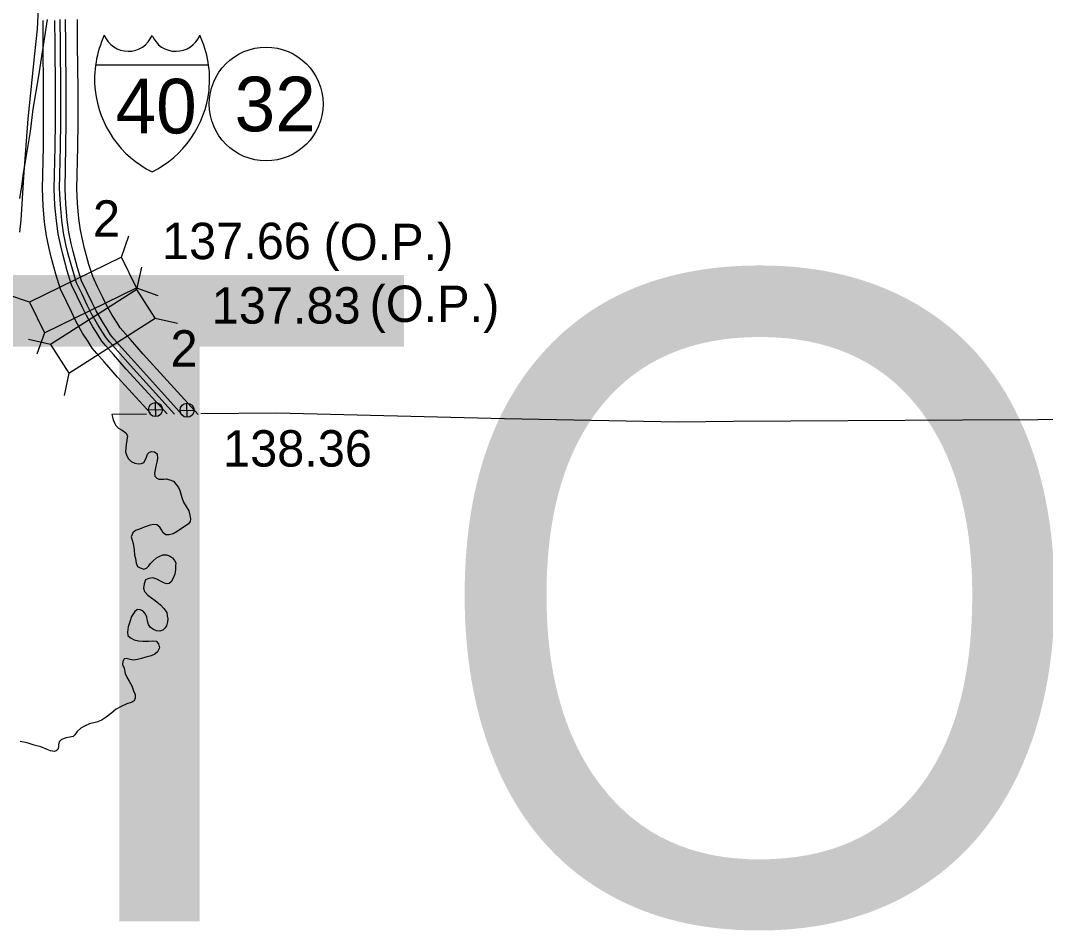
# Model space of a CAD drawing. Extents: x 31699 to 244310, y -8841 to 11474.
# Drawn here: x 103747 to 104540, y -354 to 350 of the extents above; entities that cross this region are included whole.
import ezdxf

# ---------------------------------------------------------------- set-up
doc = ezdxf.new("R2010")
doc.units = 0
for name, color, linetype in [('B_Logo', 7, 'Continuous'), ('Level 21', 7, 'Continuous'), ('New Level (0)', 7, 'Continuous'), ('R_Border', 7, 'Continuous'), ('R_Border Notes', 7, 'Continuous'), ('R_Logo', 7, 'Continuous'), ('R_No Plot', 7, 'Continuous'), ('R_XS_EARTHWORK_STAGE1', 7, 'Continuous'), ('R_XS_EARTHWORK_STAGE2', 7, 'Continuous'), ('S_WALL', 7, 'Continuous'), ('S_WALL_ANNOT', 7, 'Continuous')]:
    doc.layers.add(name, color=color, linetype=linetype)

msp = doc.modelspace()

# ---------------------------------------------------------------- linework, layer by layer
at = {"layer": 'B_Logo'}
for points in [[(103768.04, 351.3), (103761.18, 307.6), (103756.93, 281.73), (103754.71, 264.51), (103751.49, 244.41), (103749.51, 232.34), (103748.16, 222.36), (103746.61, 212.64)], [(103866.47, 45.97), (103832.32, 83.49), (103822.44, 94.79), (103816.44, 101.56), (103813.71, 104.85), (103810.89, 109.28), (103806.84, 115.55), (103802.08, 124.01), (103799.03, 130.3), (103794.94, 138.71), (103790.77, 147.52), (103787.51, 157.95), (103784, 170.78), (103782.49, 177.03), (103780.58, 186.08), (103779.27, 195.82), (103778.18, 207.96), (103777.62, 220.24), (103778.35, 252.73), (103778.59, 271.92), (103778.52, 297.11), (103778.21, 331.78), (103778.1, 351.23)]]:
    msp.add_lwpolyline(points, dxfattribs=at)
at = {"layer": 'Level 21'}
for p, q in [((103846.38, 49.27), (103857.23, 49.53)), ((103851.93, 43.98), (103851.68, 54.82)), ((103870.78, 48.77), (103881.62, 49.02)), ((103876.33, 43.47), (103876.07, 54.32))]:
    msp.add_line(p, q, dxfattribs=at)
for centre in [(103851.8, 49.4), (103876.2, 48.89)]:
    msp.add_circle(centre, 5.43, dxfattribs=at)
at = {"layer": 'New Level (0)'}
for points in [[(103847.9, 46.56), (103822.37, 74.61), (103812.43, 85.99), (103806.32, 92.88), (103802.91, 96.98), (103799.67, 102.08), (103795.42, 108.65), (103790.26, 117.83), (103787.04, 124.47), (103782.92, 132.94), (103778.32, 142.66), (103774.71, 154.2), (103771.09, 167.45), (103769.48, 174.09), (103767.44, 183.82), (103766.02, 194.32), (103764.87, 207.05), (103764.28, 220.09), (103765.01, 252.97), (103765.26, 271.98), (103765.19, 297.03), (103764.88, 331.68), (103764.77, 350.45)], [(103860.79, 46.02), (103829.21, 80.71), (103819.31, 92.04), (103813.28, 98.85), (103810.34, 102.39), (103807.39, 107.03), (103803.27, 113.39), (103798.39, 122.08), (103795.28, 128.48), (103791.18, 136.91), (103786.88, 146), (103783.51, 156.78), (103779.97, 169.74), (103778.42, 176.11), (103776.48, 185.38), (103775.13, 195.35), (103774.02, 207.68), (103773.45, 220.19), (103774.18, 252.81), (103774.42, 271.94), (103774.36, 297.08), (103774.05, 331.75), (103773.94, 350.45)], [(103872.8, 45.21), (103835.43, 86.26), (103825.56, 97.55), (103819.6, 104.27), (103817.09, 107.31), (103814.4, 111.53), (103810.41, 117.7), (103805.78, 125.94), (103802.78, 132.12), (103798.7, 140.51), (103794.66, 149.04), (103791.51, 159.12), (103788.04, 171.82), (103786.55, 177.95), (103784.69, 186.79), (103783.41, 196.28), (103782.34, 208.24), (103781.78, 220.29), (103782.51, 252.66), (103782.76, 271.89), (103782.69, 297.13), (103782.38, 331.81), (103782.27, 351.22)], [(103884.83, 45.62), (103842.27, 92.36), (103832.45, 103.6), (103826.56, 110.24), (103824.51, 112.72), (103822.12, 116.47), (103818.26, 122.44), (103813.9, 130.19), (103811.02, 136.13), (103806.96, 144.48), (103803.22, 152.38), (103800.31, 161.7), (103796.92, 174.11), (103795.49, 179.98), (103793.73, 188.35), (103792.52, 197.31), (103791.48, 208.86), (103790.96, 220.4), (103791.68, 252.5), (103791.92, 271.85), (103791.86, 297.18), (103791.54, 331.88), (103791.43, 351.22)]]:
    msp.add_lwpolyline(points, dxfattribs=at)
at = {"layer": 'R_Border Notes'}
msp.add_circle((103937.39, 285.84), 44, dxfattribs=at)
at = {"layer": 'R_Logo'}
for points in [[(103844.79, 45.9), (103818.03, 45.73), (103818.99, 41.48), (103820.17, 39.03), (103821.14, 37.11), (103823.25, 35.02), (103825.95, 33.54), (103828.73, 31.33), (103830.11, 29.09), (103829.58, 25.67), (103829.05, 22.31), (103828.7, 16.69), (103829.63, 13.71), (103831.01, 11.26), (103832.92, 9.23), (103835.68, 7.89), (103838.62, 7.48), (103841.01, 7.6), (103842.86, 8.58), (103843.82, 10.34), (103844.91, 12.63), (103845.66, 14.92), (103847.09, 16.42), (103848.62, 16.99), (103851.02, 16.64), (103853.19, 15.08), (103853.26, 11.47), (103852.72, 8.72), (103851.92, 5.63), (103851.44, 2.88), (103851.09, 0.33), (103851.34, -2), (103852.84, -3.64), (103854.26, -4.34), (103856.06, -4.37), (103858.32, -4.46), (103860.12, -4.22), (103862.8, -4.89), (103865.69, -6.03), (103867.73, -8.46), (103869.59, -10.96), (103870.5, -13.28), (103872.14, -18.53), (103873.42, -22.17), (103875.49, -25.6), (103877.55, -28.9), (103878.42, -32.22), (103878.88, -35.02), (103878.66, -37.3), (103877.23, -39.06), (103874.81, -40.92), (103871.98, -42.72), (103868.56, -44.86), (103865.39, -46.6), (103862.35, -47.54), (103859.88, -47.59), (103857.85, -45.83), (103856.54, -43.58), (103855.23, -41.54), (103852.86, -39.79), (103850.45, -39.51), (103847.73, -39.96), (103842.97, -41.67), (103839.4, -43.02), (103836.22, -44.15), (103834.2, -46.07), (103833.06, -49.17), (103834.43, -54.08), (103835.27, -59.08), (103835.49, -63.21), (103836.21, -65.74), (103836.75, -69.47), (103837.87, -71.98), (103840.02, -73.07), (103842.71, -73.95), (103844.83, -73.3), (103846.65, -71.46), (103847.95, -69.56), (103849.71, -67.85), (103852.59, -65.39), (103855.16, -64), (103857.54, -63.08), (103860.27, -63.02), (103862.62, -63.63), (103864.98, -65.19), (103866.56, -67.29), (103867.46, -69.14), (103867.38, -71.62), (103867.37, -74.43), (103866.71, -77.85), (103865.58, -81.15), (103863.97, -83.79), (103862.46, -85.09), (103860.47, -85.4), (103858.86, -84.83), (103856.23, -83.48), (103852.93, -81.88), (103849.85, -80.88), (103846.59, -81.35)], [(104256.18, 39.58), (104121.82, 42.36), (103945.55, 46.53), (103886.92, 46.16)], [(105506.78, 47.45), (105348.32, 45.9), (105174.65, 45.33), (104999.28, 43.72), (104825.55, 43.21), (104650.96, 42.09), (104476.1, 41.29), (104298.92, 40.09), (104256.18, 39.58)], [(103846.59, -81.35), (103844.15, -82.34), (103843.01, -85.37), (103842.55, -88.72), (103843.33, -91.25), (103845.73, -94.27), (103848.64, -96.34), (103851.54, -98.35), (103855.68, -101.67), (103858.34, -104.62), (103860.47, -107.65), (103860.91, -110.05), (103861.36, -112.38), (103860.95, -114.72), (103860.28, -117.88), (103858.98, -119.78), (103857.41, -121.21), (103855.23, -122.06), (103852.63, -121.65), (103850.14, -120.77), (103848.04, -119.08), (103846.4, -116.84), (103845.61, -114.32), (103845.08, -111.32), (103843.69, -108.34), (103841.91, -106.31), (103840.03, -105.48), (103837.96, -105.26), (103835.73, -106.78), (103833.21, -110.57), (103831.96, -114.74), (103830.57, -118.58), (103830.19, -122.73), (103830.45, -125.47), (103832.49, -127.29), (103835.31, -128.64), (103838.53, -129.5), (103842.13, -129.76), (103846.33, -129.74), (103849.52, -129.4), (103852.26, -129.88), (103854.17, -131.77), (103854.77, -134.84), (103853.44, -138.14), (103851.34, -139.92), (103848.37, -141.12), (103844.39, -142.14), (103841.08, -143.21), (103837.9, -143.95), (103834.78, -144.49), (103832.17, -144.01), (103829.15, -143.2), (103827.56, -143.44), (103826.4, -145.4), (103826.25, -147.88), (103827.51, -150.72), (103828.33, -154.78), (103829.65, -157.56), (103831.31, -160.66), (103833.52, -164.36), (103834.67, -168.08), (103835.93, -170.99), (103835.99, -173.86), (103835.36, -175.88), (103832.86, -177.27), (103829.55, -178.34), (103825.12, -180.31), (103821.37, -182.26), (103817.9, -185.14), (103813.7, -188.51), (103810.48, -190.58), (103807.25, -192.12), (103804.07, -192.99), (103800.68, -193.73), (103796.86, -195.55), (103794.09, -197.15), (103791.28, -199.75), (103789.46, -202.19), (103788.02, -203.42), (103785.57, -203.94), (103782.58, -204.48), (103779.15, -205.89), (103777.38, -207.59), (103776.7, -209.95), (103776.67, -211.75), (103776.18, -213.7), (103775, -214.73), (103773.61, -215.23), (103770.6, -214.62), (103767.98, -213.61), (103763.07, -211.64), (103758.04, -210.15), (103752.48, -208.53), (103747.13, -207.37)]]:
    msp.add_lwpolyline(points, dxfattribs=at)
at = {"layer": 'R_No Plot'}
msp.add_line((103805.44, 316.08), (103892.83, 316.08), dxfattribs=at)
for centre, radius, start, end in [((103886.65, 304.69), 82.01, 155.22044, 185.79282), ((103830.7, 346.59), 19.98, 202.14594, 337.34139), ((103867.57, 346.59), 19.98, 202.65861, 337.85406), ((103811.61, 304.69), 82.01, 354.20718, 24.77956), ((103885.14, 305.39), 80.58, 186.39228, 243.45705), ((103813.12, 305.39), 80.58, 296.54295, 353.60772)]:
    msp.add_arc(centre, radius, start, end, dxfattribs=at)
at = {"layer": 'R_XS_EARTHWORK_STAGE1'}
for p, q in [((103825.45, 167.23), (103831.19, 183.86)), ((103837.47, 142.4), (103841.29, 159.58)), ((103837, 143.49), (103853.64, 137.74)), ((103754.23, 132.58), (103737.6, 138.32)), ((103837.47, 142.4), (103770.67, 99.86)), ((103851.65, 120.13), (103837.47, 142.4)), ((103784.85, 77.59), (103851.65, 120.13)), ((103851.65, 120.13), (103868.84, 116.32)), ((103770.67, 99.86), (103753.49, 103.68)), ((103765.78, 108.84), (103760.04, 92.2)), ((103770.67, 99.86), (103784.85, 77.59)), ((103784.85, 77.59), (103781.03, 60.41))]:
    msp.add_line(p, q, dxfattribs=at)
msp.add_lwpolyline([(103765.78, 108.84), (103837, 143.49), (103825.45, 167.23), (103754.23, 132.58)], close=True, dxfattribs=at)
at = {"layer": 'R_XS_EARTHWORK_STAGE2'}
msp.add_lwpolyline([(103746.95, 186.71), (103747.77, 196.08), (103750.03, 229.42), (103753.29, 274.3), (103758.35, 324.57), (103760.57, 343.78), (103760.95, 354.68), (103761.34, 364.01), (103759.48, 384.78), (103758.77, 396.16), (103758.06, 427.73), (103759.01, 438.49), (103763.65, 453.74), (103773.05, 476.52), (103783.88, 509.37)], dxfattribs=at)

# ---------------------------------------------------------------- texts
at = {"layer": 'R_Border'}
msp.add_text('WASHINGTON', height=500, dxfattribs=at).set_placement((100456.36, -346.53))
at = {"layer": 'R_Border Notes'}
msp.add_text('32', height=42.24, dxfattribs=at).set_placement((103912.98, 264.72))
at = {"layer": 'R_No Plot'}
msp.add_text('40', height=42.24, dxfattribs=at).set_placement((103820.87, 263.08))
at = {"layer": 'R_XS_EARTHWORK_STAGE1'}
for p in [(103803.38, 183.16), (103863.4, 82.66)]:
    msp.add_text('2', height=28.16, dxfattribs=at).set_placement(p)
at = {"layer": 'S_WALL'}
for s, p in [('137.66', (103856.83, 165.81)), ('(O.P.)', (103981.83, 165.03)), ('137.83', (103895.31, 115.93)), ('(O.P.)', (104017.42, 117.18))]:
    msp.add_text(s, height=28.16, dxfattribs=at).set_placement(p)
at = {"layer": 'S_WALL_ANNOT'}
msp.add_text('138.36', height=28.16, dxfattribs=at).set_placement((103904.08, 5.3))

doc.saveas('drawing.dxf')
